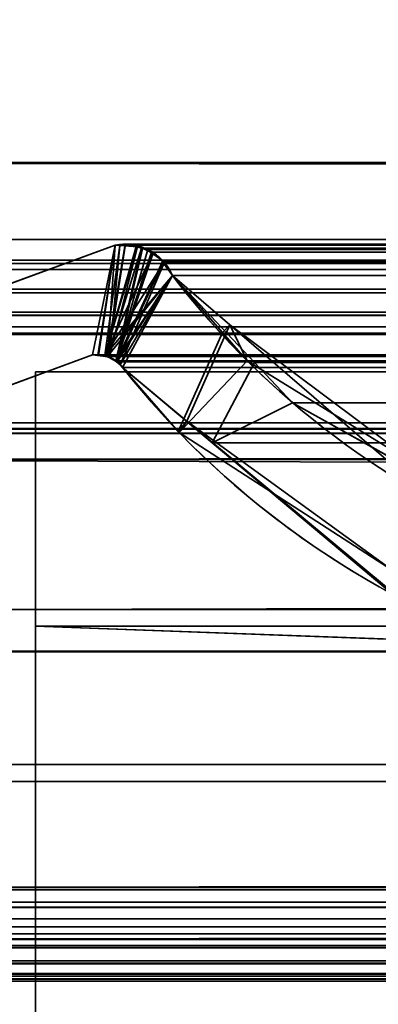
# Model space of a CAD drawing. Header units: millimetres. Extents: x -508 to 6708, y -110 to 248.
# Tile 540 of 656: x 1140.87 to 1143.7, y -4.98 to 2.77. Entities that reach past the tile are written whole.
import ezdxf

# ---------------------------------------------------------------- set-up
doc = ezdxf.new("R2010")
doc.units = ezdxf.units.MM
doc.layers.add('151', color=7, linetype='Continuous', true_color=0xffffff)

# ---------------------------------------------------------------- blocks, each defined once
blk = doc.blocks.new('UG_SURFACE_002')
at = {"layer": '151', "color": 252, "linetype": 'Continuous', "lineweight": 35}
for points in [[(2057.4999, -5.3, 2215.25), (2057.4999, 229.4, 2215.25), (942.5, 229.4, 2215.25), (942.5, -5.3, 2215.25)], [(1092.5, -5.3, 2065.2499), (1092.5, 229.4, 2065.2499), (1907.5, 229.4, 2065.2499), (1907.5, -5.3, 2065.2499)]]:
    blk.add_3dface(points, dxfattribs=at)
blk = doc.blocks.new('UG_SURFACE_034')
at = {"layer": '151', "color": 252, "linetype": 'Continuous', "lineweight": 35}
for points in [[(1141, 0, 2), (1859, 0, 2), (1859, -2), (1141, -2)], [(1141, 0, 2), (1141, 0, 2017), (1859, 0, 2017), (1859, 0, 2)], [(1141, -26, 2017), (1141, 0, 2017), (1141, 0, 2), (1141, -9, 30.5)], [(1141, 0, 2), (1141, -2), (1141, -9), (1141, -9, 30.5)], [(1141, -26, 2017), (1859, -26, 2017), (1859, 0, 2017), (1141, 0, 2017)], [(1832, -3), (1168, -3), (1141, -2), (1859, -2)], [(1168, -3), (1168, -9), (1141, -9), (1141, -2)]]:
    blk.add_3dface(points, dxfattribs=at)
blk = doc.blocks.new('UG_SURFACE_256')
at = {"layer": '151', "color": 252, "linetype": 'Continuous', "lineweight": 35}
for points in [[(1135.5, -22.22, 2021.75), (1864.5, -22.22, 2021.75), (1864.5, 61.62, 2021.75), (1135.5, 61.62, 2021.75)], [(1137, -22.22, 2020.2501), (1137, 61.62, 2020.2501), (1863, 61.62, 2020.2501), (1863, -22.22, 2020.2501)]]:
    blk.add_3dface(points, dxfattribs=at)
blk = doc.blocks.new('UG_SURFACE_258')
at = {"layer": '151', "color": 7, "linetype": 'Continuous', "lineweight": 35}
for points in [[(1139.7102, 0.295, -7.75), (1141.6266, 0.997, -7.75), (1141.4485, 0.1329, -7.75), (1139.9915, -0.4009, -7.75)], [(1139.9915, -0.4009, 2017.2584), (1141.4485, 0.1329, 2015.8014), (1141.6266, 0.997, 2015.6233), (1139.7102, 0.295, 2017.5397)], [(1141.6266, 0.997, -7.75), (1139.7102, 0.295, -7.75), (1139.7102, 0.295, 2017.5397), (1141.6266, 0.997, 2015.6233)], [(1141.49, 0.1314, -7.75), (1141.4485, 0.1329, -7.75), (1141.6266, 0.997, -7.75)], [(1141.6266, 0.997, 2015.6233), (1141.4485, 0.1329, 2015.8014), (1141.4896, 0.1281, 2015.7604)], [(1141.6266, 0.997, 2015.6233), (1141.4896, 0.1281, 2015.7604), (1141.5676, 0.119, 2015.6825)], [(1141.5467, 0.1294, -7.75), (1141.49, 0.1314, -7.75), (1141.6266, 0.997, -7.75), (1141.6646, 0.9963, -7.75)], [(1141.6646, 0.9963, -7.75), (1141.7949, 0.9939, -7.75), (1141.5467, 0.1294, -7.75)], [(1141.5467, 0.1294, -7.75), (1141.7949, 0.9939, -7.75), (1141.8027, 0.9904, -7.75)], [(1141.5467, 0.1294, -7.75), (1141.8027, 0.9904, -7.75), (1141.9244, 0.9346, -7.75)], [(1141.5467, 0.1294, -7.75), (1141.9244, 0.9346, -7.75), (1141.9448, 0.9253, -7.75), (1142.0082, 0.8542, -7.75)], [(1141.5676, 0.119, 2015.6825), (1141.583, 0.1172, 2015.667), (1141.6644, 0.9939, 2015.5857), (1141.6266, 0.997, 2015.6233)], [(1141.583, 0.1172, 2015.667), (1141.803, 0.9825, 2015.4469), (1141.6644, 0.9939, 2015.5857)], [(1141.8447, 0.979, 2015.4052), (1141.803, 0.9825, 2015.4469), (1141.583, 0.1172, 2015.667), (1141.634, 0.0805, 2015.6159)], [(1141.6266, 0.997, -7.75), (1141.6266, 0.997, 2015.6233), (1141.6644, 0.9939, 2015.5857)], [(1141.6644, 0.9939, 2015.5857), (1141.6646, 0.9963, -7.75), (1141.6266, 0.997, -7.75)], [(1141.634, 0.0805, 2015.6159), (1141.9225, 0.9273, 2015.3277), (1141.8447, 0.979, 2015.4052)], [(1141.6646, 0.9963, -7.75), (1141.6644, 0.9939, 2015.5857), (1141.803, 0.9825, 2015.4469)], [(1141.803, 0.9825, 2015.4469), (1141.7949, 0.9939, -7.75), (1141.6646, 0.9963, -7.75)], [(1141.803, 0.9825, 2015.4469), (1141.8027, 0.9904, -7.75), (1141.7949, 0.9939, -7.75)], [(1141.8027, 0.9904, -7.75), (1141.803, 0.9825, 2015.4469), (1141.8447, 0.979, 2015.4052)], [(1141.8447, 0.979, 2015.4052), (1141.9244, 0.9346, -7.75), (1141.8027, 0.9904, -7.75)], [(1141.8447, 0.979, 2015.4052), (1141.9225, 0.9273, 2015.3277), (1141.9244, 0.9346, -7.75)], [(1141.9448, 0.9253, -7.75), (1141.9244, 0.9346, -7.75), (1141.9225, 0.9273, 2015.3277)], [(1142.0082, 0.8542, -7.75), (1142.058, 0.7985, -7.75), (1142.0786, 0.7573, -7.75), (1141.5467, 0.1294, -7.75)], [(1142.0023, 0.8741, 2015.2476), (1141.9225, 0.9273, 2015.3277), (1141.634, 0.0805, 2015.6159)], [(1141.634, 0.0805, 2015.6159), (1141.6675, 0.0564, 2015.5826), (1142.013, 0.8578, 2015.2371), (1142.0023, 0.8741, 2015.2476)], [(1142.0786, 0.7573, 2015.1713), (1142.013, 0.8578, 2015.2371), (1141.6675, 0.0564, 2015.5826)], [(1141.9448, 0.9253, -7.75), (1141.9225, 0.9273, 2015.3277), (1142.0023, 0.8741, 2015.2476)], [(1142.0023, 0.8741, 2015.2476), (1142.0082, 0.8542, -7.75), (1141.9448, 0.9253, -7.75)], [(1142.0023, 0.8741, 2015.2476), (1142.013, 0.8578, 2015.2371), (1142.0082, 0.8542, -7.75)], [(1142.0082, 0.8542, -7.75), (1142.013, 0.8578, 2015.2371), (1142.0786, 0.7573, 2015.1713)], [(1142.0786, 0.7573, 2015.1713), (1142.058, 0.7985, -7.75), (1142.0082, 0.8542, -7.75)], [(1142.0786, 0.7573, 2015.1713), (1142.0786, 0.7573, -7.75), (1142.058, 0.7985, -7.75)], [(1141.5663, 0.12, -7.75), (1141.5467, 0.1294, -7.75), (1142.0786, 0.7573, -7.75)], [(1142.0786, 0.7573, -7.75), (1141.634, 0.0875, -7.75), (1141.5663, 0.12, -7.75)], [(1141.6357, 0.0858, -7.75), (1141.634, 0.0875, -7.75), (1142.0786, 0.7573, -7.75)], [(1141.6857, 0.0331, -7.75), (1141.6357, 0.0858, -7.75), (1142.0786, 0.7573, -7.75)], [(1142.0786, 0.7573, 2015.1713), (1141.6675, 0.0564, 2015.5826), (1141.6857, 0.0331, 2015.5642)], [(1142.0786, 0.7573, -7.75), (1142.5296, 0.3698, -7.75), (1142.1918, -0.3872, -7.75), (1141.6857, 0.0331, -7.75)], [(1141.6857, 0.0331, 2015.5642), (1142.1244, -0.4681, 2015.1255), (1142.4731, 0.3083, 2014.7769), (1142.0786, 0.7573, 2015.1713)], [(1142.0786, 0.7573, -7.75), (1142.0786, 0.7573, 2015.1713), (1142.4731, 0.3083, 2014.7769)], [(1142.4731, 0.3083, 2014.7769), (1142.5296, 0.3698, -7.75), (1142.0786, 0.7573, -7.75)], [(1142.5296, 0.3698, -7.75), (1144.0252, -0.9154, -7.75), (1143.7801, -1.7065, -7.75), (1142.1918, -0.3872, -7.75)], [(1142.5296, 0.3698, -7.75), (1142.4731, 0.3083, 2014.7769), (1142.6679, 0.0865, 2014.5822)], [(1142.5296, 0.3698, -7.75), (1142.6679, 0.0865, 2014.5822), (1144.0574, -0.771, 2013.1927)], [(1144.0574, -0.771, 2013.1927), (1144.0252, -0.9154, -7.75), (1142.5296, 0.3698, -7.75)], [(1142.1244, -0.4681, 2015.1255), (1142.1317, -0.4763, 2015.1184), (1142.6679, 0.0865, 2014.5822), (1142.4731, 0.3083, 2014.7769)], [(1141.4485, 0.1329, 2015.8014), (1139.9915, -0.4009, 2017.2584), (1139.9915, -0.4009, -7.75), (1141.4485, 0.1329, -7.75)], [(1141.4485, 0.1329, -7.75), (1141.49, 0.1314, -7.75), (1141.4896, 0.1281, 2015.7604)], [(1141.4896, 0.1281, 2015.7604), (1141.4485, 0.1329, 2015.8014), (1141.4485, 0.1329, -7.75)], [(1141.5676, 0.119, 2015.6825), (1141.4896, 0.1281, 2015.7604), (1141.49, 0.1314, -7.75)], [(1141.49, 0.1314, -7.75), (1141.5467, 0.1294, -7.75), (1141.5676, 0.119, 2015.6825)], [(1141.5467, 0.1294, -7.75), (1141.5663, 0.12, -7.75), (1141.5676, 0.119, 2015.6825)], [(1141.5663, 0.12, -7.75), (1141.634, 0.0875, -7.75), (1141.634, 0.0805, 2015.6159)], [(1141.634, 0.0805, 2015.6159), (1141.583, 0.1172, 2015.667), (1141.5663, 0.12, -7.75)], [(1141.583, 0.1172, 2015.667), (1141.5676, 0.119, 2015.6825), (1141.5663, 0.12, -7.75)], [(1141.634, 0.0875, -7.75), (1141.6357, 0.0858, -7.75), (1141.634, 0.0805, 2015.6159)], [(1141.6675, 0.0564, 2015.5826), (1141.634, 0.0805, 2015.6159), (1141.6357, 0.0858, -7.75)], [(1141.6357, 0.0858, -7.75), (1141.6857, 0.0331, -7.75), (1141.6857, 0.0331, 2015.5642)], [(1141.6857, 0.0331, 2015.5642), (1141.6675, 0.0564, 2015.5826), (1141.6357, 0.0858, -7.75)], [(1144.0574, -0.771, 2013.1927), (1142.6679, 0.0865, 2014.5822), (1142.1317, -0.4763, 2015.1184), (1143.8168, -1.5664, 2013.4332)], [(1141.6857, 0.0331, -7.75), (1142.1918, -0.3872, -7.75), (1142.1244, -0.4681, 2015.1255)], [(1142.1244, -0.4681, 2015.1255), (1141.6857, 0.0331, 2015.5642), (1141.6857, 0.0331, -7.75)], [(1142.1317, -0.4763, 2015.1184), (1142.1244, -0.4681, 2015.1255), (1142.1918, -0.3872, -7.75)], [(1143.8168, -1.5664, 2013.4332), (1142.1317, -0.4763, 2015.1184), (1142.1918, -0.3872, -7.75)], [(1142.1918, -0.3872, -7.75), (1143.7801, -1.7065, -7.75), (1143.8168, -1.5664, 2013.4332)]]:
    blk.add_3dface(points, dxfattribs=at)
blk = doc.blocks.new('UG_SURFACE_259')
at = {"layer": '151', "color": 7, "linetype": 'Continuous', "lineweight": 35}
for points in [[(1862.175, 1.6459, 2019.4249), (1862.1284, 4.9608, 2019.3784), (1137.8716, 4.9608, 2019.3784), (1137.825, 1.6459, 2019.4249)], [(1138.7951, 1.0412, 2018.4548), (1138.8776, 3.9715, 2018.3723), (1861.1224, 3.9715, 2018.3723), (1861.2049, 1.0412, 2018.4548)], [(1862.1695, 0.0733, 2019.4194), (1137.825, 1.6459, 2019.4249), (1137.7392, -0.6892, 2019.5107)], [(1862.1695, 0.0733, 2019.4194), (1862.175, 1.6459, 2019.4249), (1137.825, 1.6459, 2019.4249)], [(1138.7951, 1.0412, 2018.4548), (1861.2012, 0.9603, 2018.4512), (1861.1883, 0.8784, 2018.4383)], [(1138.7951, 1.0412, 2018.4548), (1861.2049, 1.0412, 2018.4548), (1861.2012, 0.9603, 2018.4512)], [(1861.1883, 0.8784, 2018.4383), (1138.8117, 0.8784, 2018.4383), (1138.7951, 1.0412, 2018.4548)], [(1139.7102, 0.295, 2017.5397), (1141.6266, 0.997, 2015.6233), (1141.4485, 0.1329, 2015.8014), (1139.9915, -0.4009, 2017.2584)], [(1141.6266, 0.997, 2015.6233), (1139.7102, 0.295, 2017.5397), (1860.2898, 0.295, 2017.5397), (1858.3734, 0.997, 2015.6233)], [(1141.4968, 0.1297, 2015.7533), (1141.4485, 0.1329, 2015.8014), (1141.6266, 0.997, 2015.6233)], [(1141.6266, 0.997, 2015.6233), (1141.7067, 1.0043, 2015.5432), (1141.5606, 0.1255, 2015.6894), (1141.4968, 0.1297, 2015.7533)], [(1141.5691, 0.1208, 2015.6808), (1141.5606, 0.1255, 2015.6894), (1141.7067, 1.0043, 2015.5432), (1141.709, 1.0038, 2015.5411)], [(1141.709, 1.0038, 2015.5411), (1141.8332, 0.974, 2015.4169), (1141.5691, 0.1208, 2015.6808)], [(1141.8332, 0.974, 2015.4169), (1141.6334, 0.0854, 2015.6167), (1141.5691, 0.1208, 2015.6808)], [(1141.7067, 1.0043, 2015.5432), (1141.6266, 0.997, 2015.6233), (1858.3734, 0.997, 2015.6233)], [(1141.8332, 0.974, 2015.4169), (1141.8852, 0.9616, 2015.3649), (1141.6334, 0.0854, 2015.6167)], [(1141.6334, 0.0854, 2015.6167), (1141.8852, 0.9616, 2015.3649), (1141.9122, 0.941, 2015.3377)], [(1141.9122, 0.941, 2015.3377), (1142.0065, 0.8695, 2015.2435), (1141.6433, 0.08, 2015.6066), (1141.6334, 0.0854, 2015.6167)], [(1141.7067, 1.0043, 2015.5432), (1858.3734, 0.997, 2015.6233), (1858.2933, 1.0043, 2015.5432)], [(1858.2933, 1.0043, 2015.5432), (1858.291, 1.0038, 2015.5411), (1141.709, 1.0038, 2015.5411), (1141.7067, 1.0043, 2015.5432)], [(1141.709, 1.0038, 2015.5411), (1858.291, 1.0038, 2015.5411), (1858.1668, 0.974, 2015.4169), (1141.8332, 0.974, 2015.4169)], [(1141.8852, 0.9616, 2015.3649), (1141.8332, 0.974, 2015.4169), (1858.1668, 0.974, 2015.4169)], [(1141.8852, 0.9616, 2015.3649), (1858.1668, 0.974, 2015.4169), (1858.1148, 0.9616, 2015.3649)], [(1858.1148, 0.9616, 2015.3649), (1141.9122, 0.941, 2015.3377), (1141.8852, 0.9616, 2015.3649)], [(1858.1148, 0.9616, 2015.3649), (1858.0878, 0.941, 2015.3377), (1141.9122, 0.941, 2015.3377)], [(1142.0065, 0.8695, 2015.2435), (1141.9122, 0.941, 2015.3377), (1858.0878, 0.941, 2015.3377)], [(1142.0065, 0.8695, 2015.2435), (1858.0878, 0.941, 2015.3377), (1857.9935, 0.8695, 2015.2435)], [(1138.8117, 0.8784, 2018.4383), (1861.1883, 0.8784, 2018.4383), (1861.1794, 0.8544, 2018.4293)], [(1861.1794, 0.8544, 2018.4293), (1138.8186, 0.8526, 2018.4314), (1138.8117, 0.8784, 2018.4383)], [(1138.8309, 0.8061, 2018.4193), (1138.8186, 0.8526, 2018.4314), (1861.1794, 0.8544, 2018.4293)], [(1138.8309, 0.8061, 2018.4193), (1861.1794, 0.8544, 2018.4293), (1861.1114, 0.6712, 2018.3613)], [(1141.6433, 0.08, 2015.6066), (1142.0065, 0.8695, 2015.2435), (1142.0085, 0.8664, 2015.2414), (1142.0786, 0.7573, 2015.1713)], [(1857.9935, 0.8695, 2015.2435), (1142.0085, 0.8664, 2015.2414), (1142.0065, 0.8695, 2015.2435)], [(1857.9935, 0.8695, 2015.2435), (1857.9915, 0.8664, 2015.2414), (1142.0085, 0.8664, 2015.2414)], [(1142.0085, 0.8664, 2015.2414), (1857.9915, 0.8664, 2015.2414), (1857.9214, 0.7573, 2015.1713), (1142.0786, 0.7573, 2015.1713)], [(1138.8309, 0.8061, 2018.4193), (1861.1114, 0.6712, 2018.3613), (1861.0958, 0.65, 2018.3458)], [(1861.0958, 0.65, 2018.3458), (1138.905, 0.6498, 2018.3451), (1138.8309, 0.8061, 2018.4193)], [(1141.6857, 0.0331, 2015.5642), (1141.6433, 0.08, 2015.6066), (1142.0786, 0.7573, 2015.1713)], [(1142.0786, 0.7573, 2015.1713), (1142.7251, 0.074, 2014.5249), (1142.3917, -0.5588, 2014.8582), (1141.6857, 0.0331, 2015.5642)], [(1142.0786, 0.7573, 2015.1713), (1857.9214, 0.7573, 2015.1713), (1857.2749, 0.074, 2014.5249), (1142.7251, 0.074, 2014.5249)], [(1138.905, 0.6498, 2018.3451), (1861.0958, 0.65, 2018.3458), (1860.993, 0.5104, 2018.2431)], [(1138.9185, 0.6214, 2018.3315), (1138.905, 0.6498, 2018.3451), (1860.993, 0.5104, 2018.2431)], [(1138.9185, 0.6214, 2018.3315), (1860.993, 0.5104, 2018.2431), (1860.9424, 0.4748, 2018.1923)], [(1860.9424, 0.4748, 2018.1923), (1139.0568, 0.4692, 2018.1932), (1138.9185, 0.6214, 2018.3315)], [(1139.079, 0.4448, 2018.1711), (1139.0568, 0.4692, 2018.1932), (1860.9424, 0.4748, 2018.1923)], [(1139.079, 0.4448, 2018.1711), (1860.9424, 0.4748, 2018.1923), (1860.7571, 0.3446, 2018.007)], [(1139.079, 0.4448, 2018.1711), (1860.7571, 0.3446, 2018.007), (1860.7485, 0.3429, 2017.9985)], [(1860.7485, 0.3429, 2017.9985), (1139.2545, 0.3554, 2017.9956), (1139.079, 0.4448, 2018.1711)], [(1139.3539, 0.3048, 2017.8962), (1139.2545, 0.3554, 2017.9956), (1860.7485, 0.3429, 2017.9985)], [(1139.47, 0.3016, 2017.7801), (1139.3539, 0.3048, 2017.8962), (1860.7485, 0.3429, 2017.9985)], [(1860.7485, 0.3429, 2017.9985), (1860.5286, 0.3, 2017.7786), (1139.47, 0.3016, 2017.7801)], [(1139.47, 0.3016, 2017.7801), (1860.5286, 0.3, 2017.7786), (1860.4199, 0.2788, 2017.6699)], [(1139.7102, 0.295, 2017.5397), (1139.47, 0.3016, 2017.7801), (1860.4199, 0.2788, 2017.6699)], [(1860.4199, 0.2788, 2017.6699), (1860.2898, 0.295, 2017.5397), (1139.7102, 0.295, 2017.5397)], [(1858.5515, 0.1329, 2015.8014), (1860.0085, -0.4009, 2017.2584), (1139.9915, -0.4009, 2017.2584), (1141.4485, 0.1329, 2015.8014)], [(1858.5515, 0.1329, 2015.8014), (1141.4485, 0.1329, 2015.8014), (1141.4968, 0.1297, 2015.7533)], [(1858.5011, 0.1363, 2015.7511), (1141.4968, 0.1297, 2015.7533), (1141.5606, 0.1255, 2015.6894)], [(1858.5011, 0.1363, 2015.7511), (1858.5031, 0.1361, 2015.753), (1141.4968, 0.1297, 2015.7533)], [(1141.4968, 0.1297, 2015.7533), (1858.5031, 0.1361, 2015.753), (1858.5515, 0.1329, 2015.8014)], [(1141.5606, 0.1255, 2015.6894), (1858.4315, 0.1144, 2015.6815), (1858.5011, 0.1363, 2015.7511)], [(1141.5606, 0.1255, 2015.6894), (1141.5691, 0.1208, 2015.6808), (1858.4315, 0.1144, 2015.6815)], [(1858.3826, 0.0991, 2015.6326), (1141.5691, 0.1208, 2015.6808), (1141.6334, 0.0854, 2015.6167)], [(1858.3826, 0.0991, 2015.6326), (1858.4315, 0.1144, 2015.6815), (1141.5691, 0.1208, 2015.6808)], [(1141.6334, 0.0854, 2015.6167), (1858.3674, 0.0844, 2015.6174), (1858.3826, 0.0991, 2015.6326)], [(1858.3674, 0.0844, 2015.6174), (1141.6334, 0.0854, 2015.6167), (1141.6433, 0.08, 2015.6066)], [(1141.6433, 0.08, 2015.6066), (1858.3143, 0.0331, 2015.5642), (1858.3674, 0.0844, 2015.6174)], [(1141.6433, 0.08, 2015.6066), (1141.6857, 0.0331, 2015.5642), (1858.3143, 0.0331, 2015.5642)], [(1137.7392, -0.6892, 2019.5107), (1862.2143, -0.6902, 2019.4643), (1862.1695, 0.0733, 2019.4194)], [(1858.3143, 0.0331, 2015.5642), (1141.6857, 0.0331, 2015.5642), (1142.3917, -0.5588, 2014.8582)], [(1142.7251, 0.074, 2014.5249), (1143.0248, -0.2428, 2014.2252), (1142.3917, -0.5588, 2014.8582)], [(1142.3917, -0.5588, 2014.8582), (1857.6423, -0.6579, 2014.8923), (1858.3143, 0.0331, 2015.5642)], [(1142.7251, 0.074, 2014.5249), (1857.2749, 0.074, 2014.5249), (1856.9752, -0.2428, 2014.2252)], [(1143.0248, -0.2428, 2014.2252), (1142.7251, 0.074, 2014.5249), (1856.9752, -0.2428, 2014.2252)], [(1143.8079, -1.7461, 2013.4423), (1142.3917, -0.5588, 2014.8582), (1143.0248, -0.2428, 2014.2252), (1144.4113, -1.0174, 2012.8386)], [(1856.9752, -0.2428, 2014.2252), (1855.5887, -1.0174, 2012.8386), (1144.4113, -1.0174, 2012.8386), (1143.0248, -0.2428, 2014.2252)], [(1138.7697, -1.8721, 2018.4803), (1861.1926, -0.4501, 2018.4426), (1861.187, -1.4242, 2018.4369)], [(1138.7697, -1.8721, 2018.4803), (1138.8074, -0.4501, 2018.4426), (1861.1926, -0.4501, 2018.4426)], [(1138.8124, -0.4479, 2018.4376), (1861.1876, -0.4479, 2018.4376), (1861.1926, -0.4501, 2018.4426), (1138.8074, -0.4501, 2018.4426)], [(1861.1853, -0.4469, 2018.4352), (1138.8124, -0.4479, 2018.4376), (1138.8147, -0.4469, 2018.4352)], [(1861.1853, -0.4469, 2018.4352), (1861.1876, -0.4479, 2018.4376), (1138.8124, -0.4479, 2018.4376)], [(1138.8147, -0.4469, 2018.4352), (1138.8216, -0.4472, 2018.4283), (1861.1785, -0.4472, 2018.4286)], [(1861.1785, -0.4472, 2018.4286), (1861.1853, -0.4469, 2018.4352), (1138.8147, -0.4469, 2018.4352)], [(1138.8216, -0.4472, 2018.4283), (1138.8431, -0.4483, 2018.4069), (1861.1569, -0.4482, 2018.4071)], [(1861.1569, -0.4482, 2018.4071), (1861.1785, -0.4472, 2018.4286), (1138.8216, -0.4472, 2018.4283)], [(1861.1029, -0.4506, 2018.353), (1861.1569, -0.4482, 2018.4071), (1138.8431, -0.4483, 2018.4069)], [(1138.8431, -0.4483, 2018.4069), (1138.8972, -0.4509, 2018.3527), (1861.1029, -0.4506, 2018.353)], [(1860.4814, -0.4784, 2017.7314), (1861.1029, -0.4506, 2018.353), (1138.8972, -0.4509, 2018.3527)], [(1138.8972, -0.4509, 2018.3527), (1139.5192, -0.4812, 2017.731), (1860.4814, -0.4784, 2017.7314)], [(1139.577, -0.484, 2017.673), (1860.0085, -0.4009, 2017.2584), (1860.3992, -0.4821, 2017.6492)], [(1139.577, -0.484, 2017.673), (1139.9915, -0.4009, 2017.2584), (1860.0085, -0.4009, 2017.2584)], [(1860.3992, -0.4821, 2017.6492), (1860.4814, -0.4784, 2017.7314), (1139.5192, -0.4812, 2017.731)], [(1860.3992, -0.4821, 2017.6492), (1139.5192, -0.4812, 2017.731), (1139.577, -0.484, 2017.673)], [(1857.3426, -0.9661, 2014.5926), (1142.3917, -0.5588, 2014.8582), (1143.8079, -1.7461, 2013.4423)], [(1857.3426, -0.9661, 2014.5926), (1857.6423, -0.6579, 2014.8923), (1142.3917, -0.5588, 2014.8582)], [(1862.3573, -3.122, 2019.6073), (1137.7392, -0.6892, 2019.5107), (1137.651, -3.0879, 2019.5992)], [(1862.3573, -3.122, 2019.6073), (1862.2143, -0.6902, 2019.4643), (1137.7392, -0.6892, 2019.5107)], [(1861.187, -1.4242, 2018.4369), (1138.6945, -2.2, 2018.5554), (1138.7697, -1.8721, 2018.4803)], [(1861.187, -1.4242, 2018.4369), (1861.2999, -2.2073, 2018.5499), (1138.6945, -2.2, 2018.5554)], [(1861.413, -2.9929, 2018.6632), (1138.1754, -4.4656, 2019.0747), (1138.6945, -2.2, 2018.5554)], [(1138.6945, -2.2, 2018.5554), (1861.2999, -2.2073, 2018.5499), (1861.413, -2.9929, 2018.6632)], [(1861.413, -2.9929, 2018.6632), (1861.8217, -4.4666, 2019.0716), (1138.1754, -4.4656, 2019.0747)], [(1137.651, -3.0879, 2019.5992), (1137.5993, -3.223, 2019.6507), (1862.3973, -3.2256, 2019.6474)], [(1137.651, -3.0879, 2019.5992), (1862.3973, -3.2256, 2019.6474), (1862.3573, -3.122, 2019.6073)], [(1862.3973, -3.2256, 2019.6474), (1137.5993, -3.223, 2019.6507), (1137.2817, -4.0566, 2019.9683)], [(1137.2817, -4.0566, 2019.9683), (1862.7183, -4.0566, 2019.9683), (1862.3973, -3.2256, 2019.6474)], [(1862.7634, -4.1716, 2020.0133), (1862.7251, -4.074, 2019.9752), (1137.2749, -4.074, 2019.9752), (1137.2366, -4.1716, 2020.0133)], [(1137.2749, -4.074, 2019.9752), (1862.7251, -4.074, 2019.9752), (1862.7183, -4.0566, 2019.9683), (1137.2817, -4.0566, 2019.9683)], [(1137.2366, -4.1716, 2020.0133), (1137.2318, -4.2122, 2020.0181), (1862.7682, -4.2122, 2020.0181)], [(1137.2366, -4.1716, 2020.0133), (1862.7682, -4.2122, 2020.0181), (1862.7634, -4.1716, 2020.0133)], [(1862.7787, -4.3021, 2020.0286), (1137.2318, -4.2122, 2020.0181), (1137.2213, -4.3021, 2020.0286)], [(1862.7787, -4.3021, 2020.0286), (1862.7682, -4.2122, 2020.0181), (1137.2318, -4.2122, 2020.0181)], [(1137.2213, -4.3021, 2020.0286), (1137.2303, -4.3666, 2020.0198), (1862.7697, -4.3666, 2020.0198), (1862.7787, -4.3021, 2020.0286)], [(1862.7697, -4.3666, 2020.0198), (1137.2303, -4.3666, 2020.0198), (1137.2378, -4.4209, 2020.0121)], [(1862.7622, -4.4209, 2020.0121), (1862.7697, -4.3666, 2020.0198), (1137.2378, -4.4209, 2020.0121)], [(1137.2378, -4.4209, 2020.0121), (1137.2737, -4.513, 2019.9764), (1862.7263, -4.513, 2019.9764), (1862.7622, -4.4209, 2020.0121)], [(1138.1602, -4.5319, 2019.0897), (1138.1754, -4.4656, 2019.0747), (1861.8217, -4.4666, 2019.0716)], [(1861.8217, -4.4666, 2019.0716), (1861.8398, -4.5319, 2019.0897), (1138.1602, -4.5319, 2019.0897)], [(1862.7204, -4.5281, 2019.9704), (1137.2737, -4.513, 2019.9764), (1137.2796, -4.5281, 2019.9704)], [(1862.7204, -4.5281, 2019.9704), (1862.7263, -4.513, 2019.9764), (1137.2737, -4.513, 2019.9764)], [(1137.2796, -4.5281, 2019.9704), (1137.359, -4.634, 2019.891), (1862.641, -4.634, 2019.891), (1862.7204, -4.5281, 2019.9704)], [(1138.0705, -4.6511, 2019.1796), (1861.8398, -4.5319, 2019.0897), (1861.9295, -4.6511, 2019.1796)], [(1138.0705, -4.6511, 2019.1796), (1138.1602, -4.5319, 2019.0897), (1861.8398, -4.5319, 2019.0897)], [(1862.641, -4.634, 2019.891), (1137.359, -4.634, 2019.891), (1137.3727, -4.6524, 2019.8772)], [(1862.6273, -4.6524, 2019.8772), (1862.641, -4.634, 2019.891), (1137.3727, -4.6524, 2019.8772)], [(1137.3727, -4.6524, 2019.8772), (1137.4831, -4.7332, 2019.7668), (1862.5169, -4.7332, 2019.7668), (1862.6273, -4.6524, 2019.8772)], [(1138.0633, -4.6559, 2019.1867), (1861.9367, -4.6559, 2019.1867), (1862.0602, -4.7382, 2019.3102), (1137.9398, -4.7382, 2019.3102)], [(1861.9295, -4.6511, 2019.1796), (1138.0633, -4.6559, 2019.1867), (1138.0705, -4.6511, 2019.1796)], [(1861.9295, -4.6511, 2019.1796), (1861.9367, -4.6559, 2019.1867), (1138.0633, -4.6559, 2019.1867)], [(1137.4996, -4.7378, 2019.7504), (1862.5004, -4.7378, 2019.7504), (1862.5169, -4.7332, 2019.7668), (1137.4831, -4.7332, 2019.7668)], [(1137.6394, -4.7769, 2019.6106), (1862.3606, -4.7769, 2019.6106), (1862.5004, -4.7378, 2019.7504), (1137.4996, -4.7378, 2019.7504)], [(1862.3027, -4.7931, 2019.5527), (1137.6394, -4.7769, 2019.6106), (1137.6973, -4.7931, 2019.5527)], [(1862.3027, -4.7931, 2019.5527), (1862.3606, -4.7769, 2019.6106), (1137.6394, -4.7769, 2019.6106)], [(1137.6973, -4.7931, 2019.5527), (1862.2063, -4.7758, 2019.4564), (1862.3027, -4.7931, 2019.5527)], [(1137.6973, -4.7931, 2019.5527), (1137.7937, -4.7758, 2019.4564), (1862.2063, -4.7758, 2019.4564)], [(1862.0836, -4.7538, 2019.3336), (1137.7937, -4.7758, 2019.4564), (1137.9164, -4.7538, 2019.3336)], [(1862.0836, -4.7538, 2019.3336), (1862.2063, -4.7758, 2019.4564), (1137.7937, -4.7758, 2019.4564)], [(1137.9164, -4.7538, 2019.3336), (1862.0602, -4.7382, 2019.3102), (1862.0836, -4.7538, 2019.3336)], [(1137.9164, -4.7538, 2019.3336), (1137.9398, -4.7382, 2019.3102), (1862.0602, -4.7382, 2019.3102)]]:
    blk.add_3dface(points, dxfattribs=at)
blk = doc.blocks.new('UG_SURFACE_265')
at = {"layer": '151', "color": 252, "linetype": 'Continuous', "lineweight": 35}
for points in [[(1154, 3.0145, -6.75), (1138, 3.0145, -6.75), (1138, -16.9528, -6.75), (1862, -16.9528, -6.75)], [(1138, -16.9528, -7.75), (1138, 3.0145, -7.75), (1154, 3.0145, -7.75)], [(1154, 3.0145, -7.75), (1846, 3.0145, -7.75), (1138, -16.9528, -7.75)], [(1846, 3.0145, -7.75), (1862, 3.0145, -7.75), (1862, -16.9528, -7.75), (1138, -16.9528, -7.75)]]:
    blk.add_3dface(points, dxfattribs=at)

msp = doc.modelspace()

# ---------------------------------------------------------------- linework, layer by layer
at = {"layer": '151', "color": 253, "linetype": 'Continuous', "lineweight": -3}
for p, q in [((1862.175, 1.6459, 2019.425), (1137.825, 1.6459, 2019.425)), ((1138.7951, 1.0412, 2018.4549), (1861.2049, 1.0412, 2018.4549)), ((1139.7101, 0.295, -7.75), (1141.6266, 0.997, -7.75)), ((1139.7101, 0.295, 2017.5399), (1141.6266, 0.997, 2015.6234)), ((1139.7101, 0.295, 2017.5399), (1141.6266, 0.997, 2015.6234)), ((1141.6266, 0.997, -7.75), (1141.6266, 0.997, 2015.6234)), ((1141.6266, 0.997, 2015.6234), (1858.3734, 0.997, 2015.6234)), ((1138.8117, 0.8784, 2018.4383), (1861.1883, 0.8784, 2018.4383)), ((1142.0786, 0.7573, -7.75), (1142.0786, 0.7573, 2015.1714)), ((1142.0786, 0.7573, 2015.1714), (1857.9214, 0.7573, 2015.1714)), ((1139.7101, 0.295, 2017.5399), (1860.2899, 0.295, 2017.5399)), ((1141.4485, 0.1329, -7.75), (1139.9916, -0.4009, -7.75)), ((1141.4485, 0.1329, 2015.8015), (1139.9916, -0.4009, 2017.2584)), ((1139.9916, -0.4009, 2017.2584), (1141.4485, 0.1329, 2015.8015)), ((1858.5515, 0.1329, 2015.8015), (1141.4485, 0.1329, 2015.8015)), ((1141.4485, 0.1329, 2015.8015), (1141.4485, 0.1329, -7.75)), ((1141, 0, 2), (1141, -2)), ((1141.6857, 0.0331, 2015.5643), (1141.6857, 0.0331, -7.75)), ((1858.3143, 0.0331, 2015.5643), (1141.6857, 0.0331, 2015.5643)), ((1141, 0, 2017), (1141, 0, 2)), ((1141, 0, 2017), (1141, -26, 2017)), ((1141, 0, 2), (1859, 0, 2)), ((1141, 0, 2017), (1859, 0, 2017)), ((1861.1926, -0.4501, 2018.4426), (1138.8074, -0.4501, 2018.4426)), ((1860.0084, -0.4009, 2017.2584), (1139.9916, -0.4009, 2017.2584)), ((1141, -2), (1141, -9)), ((1141, -2), (1859, -2)), ((1862.7183, -4.0566, 2019.9683), (1137.2817, -4.0566, 2019.9683)), ((1861.8398, -4.5319, 2019.0898), (1138.1602, -4.5319, 2019.0898)), ((1862.5169, -4.7332, 2019.7669), (1137.4831, -4.7332, 2019.7669))]:
    msp.add_line(p, q, dxfattribs=at)
for points in [[(1142.0786, 0.7573, 2015.1714), (1142.0025, 0.9333, 2015.2475), (1141.8149, 1.0331, 2015.4351), (1141.6266, 0.997, 2015.6234)], [(1141.6266, 0.997, -7.75), (1141.8149, 1.0331, -7.75), (1142.0025, 0.9333, -7.75), (1142.0786, 0.7573, -7.75)], [(1142.0786, 0.7573, -7.75), (1143.5586, -1.1772, -7.75), (1145.9855, -2.1357, -7.75), (1148.3876, -1.7357, -7.75)], [(1148.3876, -1.7357, 2008.8624), (1145.9855, -2.1357, 2011.2645), (1143.5586, -1.1772, 2013.6914), (1142.0786, 0.7573, 2015.1714)], [(1141.4485, 0.1329, 2015.8015), (1141.5402, 0.1489, 2015.7098), (1141.633, 0.1099, 2015.617), (1141.6857, 0.0331, 2015.5643)], [(1141.4485, 0.1329, -7.75), (1141.5402, 0.1489, -7.75), (1141.633, 0.1099, -7.75), (1141.6857, 0.0331, -7.75)], [(1141.6857, 0.0331, -7.75), (1143.2574, -1.9513, -7.75), (1145.7947, -2.9092, -7.75), (1148.2856, -2.4582, -7.75)], [(1148.2856, -2.4582, 2008.9644), (1145.7947, -2.9092, 2011.4553), (1143.2574, -1.9513, 2013.9926), (1141.6857, 0.0331, 2015.5643)]]:
    msp.add_open_spline(points, degree=3, dxfattribs=at)
for points, knots in [([(1142.0786, 0.7573, 2015.1714), (1142.06, 0.8004, 2015.19), (1142.0347, 0.8384, 2015.2153), (1141.9704, 0.9095, 2015.2796), (1141.9285, 0.94, 2015.3215), (1141.8282, 0.9899, 2015.4218), (1141.767, 1.0039, 2015.483), (1141.6799, 1.0045, 2015.5701), (1141.6531, 1.0021, 2015.5969), (1141.6266, 0.997, 2015.6234)], [0, 0, 0, 0, 0.21172, 0.21172, 0.48397, 0.48397, 0.842606, 0.842606, 1, 1, 1, 1]), ([(1148.3876, -1.7357, 2008.8624), (1147.2632, -1.923, 2009.9868), (1146.1398, -1.8246, 2011.1102), (1144.5014, -1.226, 2012.7486), (1143.9755, -0.9539, 2013.2745), (1142.9724, -0.2357, 2014.2776), (1142.4959, 0.2119, 2014.7541), (1142.0786, 0.7573, 2015.1714)], [0, 0, 0, 0, 0.5, 0.5, 0.75, 0.75, 1, 1, 1, 1]), ([(1141.4485, 0.1329, 2015.8015), (1141.4857, 0.1394, 2015.7643), (1141.5241, 0.137, 2015.7259), (1141.5895, 0.1165, 2015.6605), (1141.6179, 0.1015, 2015.6321), (1141.6587, 0.067, 2015.5913), (1141.6732, 0.0513, 2015.5768), (1141.6857, 0.0331, 2015.5643)], [0, 0, 0, 0, 0.441696, 0.441696, 0.790152, 0.790152, 1, 1, 1, 1]), ([(1141.6857, 0.0331, 2015.5643), (1142.1283, -0.5258, 2015.1217), (1142.6182, -0.9718, 2014.6318), (1143.666, -1.7016, 2013.584), (1144.2277, -1.9829, 2013.0223), (1145.9254, -2.5783, 2011.3246), (1147.1153, -2.6701, 2010.1347), (1148.2856, -2.4582, 2008.9644)], [0, 0, 0, 0, 0.25, 0.25, 0.5, 0.5, 1, 1, 1, 1])]:
    msp.add_open_spline(points, degree=3, knots=knots, dxfattribs=at)

# ---------------------------------------------------------------- block references
for name in ['UG_SURFACE_002', 'UG_SURFACE_265', 'UG_SURFACE_256', 'UG_SURFACE_258', 'UG_SURFACE_259', 'UG_SURFACE_034']:
    msp.add_blockref(name, (0, 0), dxfattribs=at)

doc.saveas('drawing.dxf')
